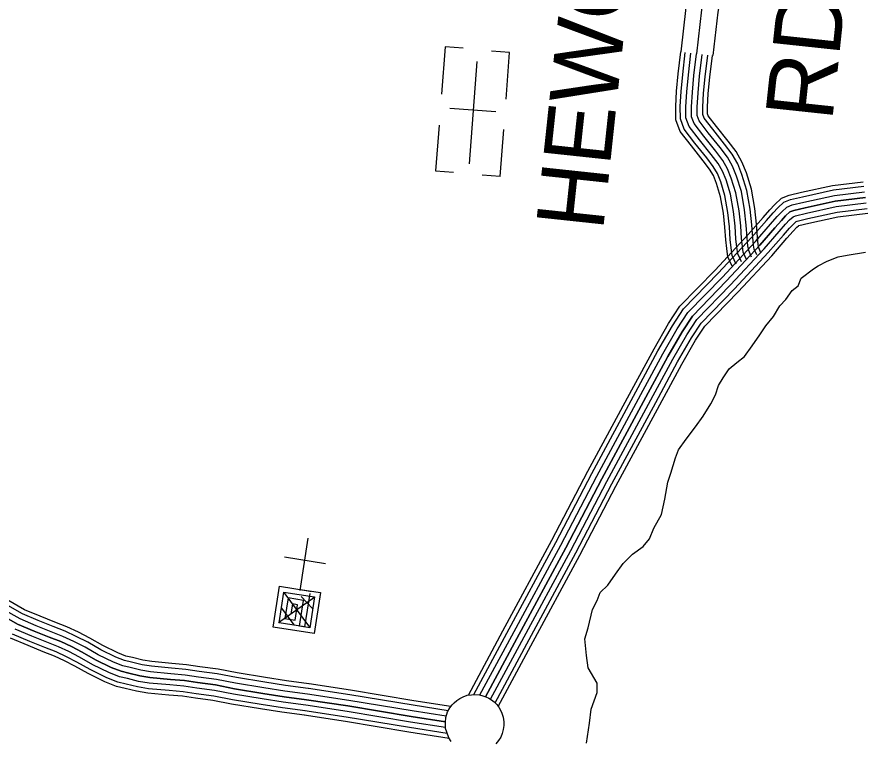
# Model space of a CAD drawing. Extents: x 1788175 to 1969470, y 584502 to 738744.
# Drawn here: x 1907529 to 1912182, y 606556 to 610538 of the extents above; entities that cross this region are included whole.
import ezdxf

# ---------------------------------------------------------------- set-up
doc = ezdxf.new("R2010")
doc.units = 0
for name, color, linetype in [('DESIGN - ROW - Right-of-Way and Easement Labels', 7, 'Continuous'), ('DESIGN - TRANSPORTATION - Text', 7, 'Continuous'), ('DESIGN - UTILITIES - Cable (Underground) with Text', 7, 'Continuous'), ('SURVEY - CONTOURS - Index with Text', 7, 'Continuous'), ('SURVEY - PROPERTY - Owners', 7, 'Continuous'), ('SURVEY - TRANSPORTATION - Roads', 7, 'Continuous'), ('SURVEY - VEGETATION - Features with Text', 7, 'Continuous')]:
    doc.layers.add(name, color=color, linetype=linetype)

msp = doc.modelspace()

# ---------------------------------------------------------------- linework, layer by layer
at = {"layer": 'DESIGN - TRANSPORTATION - Text'}
msp.add_lwpolyline([(1910661, 606545.8), (1910677.9, 606655.5), (1910686.3, 606731.4), (1910720, 606824.2), (1910720, 606874.8), (1910669.4, 606959.1), (1910661, 607026.6), (1910652.6, 607119.3), (1910669.4, 607178.4), (1910694.7, 607279.6), (1910720, 607330.2), (1910736.9, 607372.4), (1910779.1, 607414.5), (1910821.2, 607473.6), (1910863.4, 607532.6), (1910914, 607583.2), (1910973, 607625.4), (1911006.8, 607667.5), (1911032.1, 607726.6), (1911074.3, 607802.5), (1911091.1, 607886.8), (1911108, 607979.6), (1911124.9, 608030.2), (1911150.2, 608114.5), (1911167, 608156.7), (1911209.2, 608215.7), (1911259.8, 608283.2), (1911302, 608342.2), (1911344.1, 608409.7), (1911369.4, 608460.3), (1911386.3, 608510.9), (1911411.6, 608553.1), (1911445.3, 608603.7), (1911487.5, 608637.4), (1911529.7, 608671.2), (1911571.8, 608730.2), (1911614, 608789.2), (1911647.7, 608839.8), (1911689.9, 608890.4), (1911723.6, 608949.5), (1911757.4, 608983.2), (1911791.1, 609033.8), (1911824.8, 609059.1), (1911841.7, 609101.3), (1911909.2, 609151.9), (1911934.5, 609168.7), (1911985.1, 609194), (1912044.1, 609219.3), (1912094.7, 609227.8), (1912195.9, 609244.6)], dxfattribs=at)
at = {"layer": 'DESIGN - UTILITIES - Cable (Underground) with Text'}
for p, q in [((1909883.2, 610372.9), (1909863.4, 610112.8)), ((1909982.6, 610365.3), (1909883.8, 610372.9)), ((1910238.2, 610341.8), (1910138.8, 610349.5)), ((1910218.7, 610085.9), (1910238.1, 610341.9)), ((1910163.1, 610015.5), (1909910.2, 610034.8)), ((1909850.4, 609942.4), (1909831.3, 609691.7)), ((1910186.2, 609660.5), (1910205.8, 609917.9)), ((1909831.4, 609691.6), (1909929.4, 609684.1)), ((1910186, 609660.6), (1910086.9, 609668.2)), ((1909226.2, 607530.8), (1909001.1, 607566.7))]:
    msp.add_line(p, q, dxfattribs=at)
for points in [[(1910058.5, 610291.9), (1910015.7, 609730.5)], [(1909128.7, 607671.8), (1909085.4, 607384.6)], [(1909087.1, 607395.3), (1909086.3, 607390.4), (1909199, 607372.4), (1909163.1, 607147.2), (1908937.9, 607183.1), (1908973.8, 607408.3), (1909142.6, 607381.4), (1909142, 607377.4)], [(1909140.4, 607367.3), (1909111.3, 607184.3), (1908970.5, 607206.8), (1908997.4, 607375.7), (1909166.3, 607348.8), (1909139.4, 607179.8), (1909083, 607188.7), (1909105.5, 607329.6), (1909021, 607343.1), (1909003.1, 607230.4), (1909059.4, 607221.4), (1909072.9, 607306), (1909044.7, 607310.4), (1909035.8, 607254.1)], [(1908997.7, 607372.8), (1909138.6, 607182)], [(1909168, 607348.5), (1908968.2, 607206.1)], [(1909091.8, 607351.9), (1909155.1, 607285.6)], [(1908983.9, 607286.3), (1909052.2, 607195.7)]]:
    msp.add_lwpolyline(points, dxfattribs=at)
at = {"layer": 'SURVEY - CONTOURS - Index with Text'}
for points in [[(1910011.6, 606809), (1910201.7, 607162.2), (1910471, 607660.2), (1910668.1, 608039.5), (1910910.6, 608488.2), (1911032.3, 608713.3), (1911112.4, 608851.8), (1911175.1, 608947.7), (1911367.8, 609146), (1911549.6, 609341.1), (1911631.5, 609435.4), (1911668.6, 609477.7), (1911695.2, 609505.1), (1911732.8, 609540.6), (1911776, 609557), (1911844, 609573.4), (1912014.3, 609610.9), (1912181.8, 609631.5)], [(1910041.6, 606812.5), (1910223.4, 607150.4), (1910492.8, 607648.6), (1910689.9, 608027.9), (1910932.4, 608476.5), (1911053.9, 608701.3), (1911133.4, 608838.8), (1911194.5, 608932.2), (1911385.7, 609128.9), (1911568, 609324.5), (1911650.1, 609419.1), (1911686.7, 609461), (1911712.5, 609487.5), (1911746.2, 609519.2), (1911783.3, 609533.4), (1911849.5, 609549.3), (1912018.5, 609586.5), (1912185.5, 609607)], [(1910075.4, 606809.9), (1910250.7, 607135.7), (1910520.2, 607634.1), (1910717.3, 608013.4), (1910959.6, 608461.7), (1911080.9, 608686.1), (1911159.8, 608822.6), (1911218.8, 608912.7), (1911408.2, 609107.6), (1911591, 609303.8), (1911673.5, 609398.7), (1911709.5, 609440), (1911734.3, 609465.4), (1911763, 609492.5), (1911792.5, 609503.7), (1911856.5, 609519.1), (1912023.7, 609555.9), (1912190.1, 609576.4)], [(1910105.5, 606800.5), (1910278, 607121), (1910547.6, 607619.5), (1910744.7, 607998.9), (1910986.9, 608447), (1911108, 608671), (1911186.3, 608806.3), (1911243.1, 608893.2), (1911430.6, 609086.2), (1911614.1, 609283.1), (1911696.9, 609378.4), (1911732.3, 609418.9), (1911756, 609443.3), (1911779.7, 609465.7), (1911801.6, 609474), (1911863.4, 609488.9), (1912029, 609525.3), (1912194.7, 609545.7)], [(1912194.7, 609545.7), (1912029, 609525.3), (1911863.4, 609488.9), (1911801.6, 609474), (1911779.7, 609465.7), (1911756, 609443.3), (1911732.3, 609418.9), (1911696.9, 609378.4), (1911614.1, 609283.1), (1911430.6, 609086.2), (1911243.1, 608893.2), (1911186.3, 608806.3), (1911108, 608671), (1910986.9, 608447), (1910744.7, 607998.9), (1910547.6, 607619.5), (1910278, 607121), (1910105.5, 606800.5)], [(1910133.2, 606786.5), (1910305.3, 607106.3), (1910575, 607605), (1910772.1, 607984.4), (1911014.2, 608432.2), (1911135.1, 608655.9), (1911212.7, 608790.1), (1911267.4, 608873.8), (1911453.1, 609064.8), (1911637.1, 609262.3), (1911720.2, 609358), (1911755.1, 609397.9), (1911777.8, 609421.2), (1911796.5, 609438.9), (1911810.8, 609444.3), (1911870.4, 609458.7), (1912034.2, 609494.7), (1912199.3, 609515)], [(1910158.1, 606767.3), (1910332.6, 607091.6), (1910602.4, 607590.5), (1910799.5, 607969.8), (1911041.4, 608417.5), (1911162.1, 608640.7), (1911239.1, 608773.8), (1911291.7, 608854.3), (1911475.6, 609043.4), (1911660.2, 609241.6), (1911743.6, 609337.6), (1911777.9, 609376.9), (1911799.5, 609399.1), (1911813.3, 609412.1), (1911820, 609414.7), (1911877.4, 609428.5), (1912039.4, 609464.1), (1912203.9, 609484.4)], [(1910175.8, 606746), (1910355.2, 607079.3), (1910625.1, 607578.5), (1910822.2, 607957.8), (1911064.1, 608405.3), (1911184.6, 608628.2), (1911261, 608760.3), (1911311.9, 608838.2), (1911494.2, 609025.7), (1911679.3, 609224.4), (1911763, 609320.8), (1911796.8, 609359.5), (1911817.6, 609380.8), (1911827.2, 609389.9), (1911827.6, 609390), (1911883.1, 609403.4), (1912043.8, 609438.7), (1912207.8, 609458.9)], [(1909133.7, 606871.1), (1909010.7, 606887.2), (1908895.9, 606905.3), (1908741.2, 606930.9), (1908635.4, 606951.7), (1908535.3, 606964.6), (1908461.5, 606975.9), (1908380.8, 606983), (1908271.9, 606993.1), (1908222.5, 607001.2), (1908164.7, 607015.8), (1908128, 607024), (1908083.6, 607041.4), (1908002.6, 607081.5), (1907930.7, 607122.2), (1907867.2, 607154.9), (1907804.7, 607184.1), (1907738.1, 607210.1), (1907657, 607242.4), (1907571.9, 607278.9), (1907478.9, 607331.5)], [(1909126.4, 606814.8), (1909002.6, 606831), (1908886.8, 606849.3), (1908731.1, 606875.1), (1908626.3, 606895.7), (1908527.4, 606908.4), (1908454.7, 606919.5), (1908375.7, 606926.5), (1908264.7, 606936.8), (1908210.9, 606945.6), (1908151.6, 606960.6), (1908111.4, 606969.6), (1908060.6, 606989.5), (1907976, 607031.3), (1907903.7, 607072.3), (1907842.2, 607104), (1907782.4, 607131.9), (1907717.3, 607157.3), (1907635.3, 607190), (1907546.7, 607228), (1907451.3, 607281.9)], [(1909130.4, 606845.6), (1909007, 606861.7), (1908891.8, 606879.9), (1908736.6, 606905.6), (1908631.2, 606926.3), (1908531.8, 606939.1), (1908458.4, 606950.3), (1908378.5, 606957.4), (1908268.7, 606967.6), (1908217.3, 606976), (1908158.8, 606990.8), (1908120.5, 606999.3), (1908073.1, 607017.9), (1907990.5, 607058.8), (1907918.5, 607099.5), (1907855.9, 607131.8), (1907794.6, 607160.4), (1907728.6, 607186.2), (1907647.1, 607218.7), (1907560.5, 607255.8), (1907466.4, 607309)], [(1909122.3, 606784.1), (1908998.1, 606800.4), (1908881.9, 606818.7), (1908725.6, 606844.6), (1908621.3, 606865.1), (1908523.1, 606877.7), (1908451, 606888.7), (1908372.9, 606895.6), (1908260.8, 606906.1), (1908204.6, 606915.3), (1908144.4, 606930.4), (1908102.3, 606939.9), (1908048, 606961.1), (1907961.5, 607003.9), (1907889, 607045), (1907828.6, 607076.2), (1907770.2, 607103.4), (1907705.9, 607128.5), (1907623.4, 607161.4), (1907532.9, 607200.1), (1907436.2, 607254.9)], [(1907436.2, 607254.9), (1907532.9, 607200.1), (1907623.4, 607161.4), (1907705.9, 607128.5), (1907770.2, 607103.4), (1907828.6, 607076.2), (1907889, 607045), (1907961.5, 607003.9), (1908048, 606961.1), (1908102.3, 606939.9), (1908144.4, 606930.4), (1908204.6, 606915.3), (1908260.8, 606906.1), (1908372.9, 606895.6), (1908451, 606888.7), (1908523.1, 606877.7), (1908621.3, 606865.1), (1908725.6, 606844.6), (1908881.9, 606818.7), (1908998.1, 606800.4), (1909122.3, 606784.1)], [(1909114.3, 606722.6), (1908989.3, 606739), (1908872, 606757.5), (1908714.5, 606783.5), (1908611.3, 606803.9), (1908514.5, 606816.3), (1908443.6, 606827.1), (1908367.3, 606833.9), (1908252.9, 606844.5), (1908192, 606854.5), (1908130.1, 606870.1), (1908084.1, 606880.4), (1908022.9, 606904.4), (1907932.5, 606949.1), (1907859.5, 606990.4), (1907801.2, 607020.5), (1907745.8, 607046.3), (1907683.1, 607070.8), (1907599.7, 607104.1), (1907505.4, 607144.5)], [(1909118.3, 606753.4), (1908993.7, 606769.7), (1908876.9, 606788.1), (1908720, 606814.1), (1908616.3, 606834.5), (1908518.8, 606847), (1908447.3, 606857.9), (1908370.1, 606864.8), (1908256.8, 606875.3), (1908198.3, 606884.9), (1908137.3, 606900.3), (1908093.2, 606910.1), (1908035.5, 606932.7), (1907947, 606976.5), (1907874.2, 607017.7), (1907814.9, 607048.3), (1907758, 607074.9), (1907694.5, 607099.7), (1907611.6, 607132.7), (1907519.2, 607172.3)], [(1909111.1, 606698.1), (1908985.7, 606714.5), (1908868.1, 606733.1), (1908710.1, 606759.2), (1908607.4, 606779.5), (1908511.1, 606791.9), (1908440.6, 606802.6), (1908365.1, 606809.3), (1908249.7, 606820), (1908187, 606830.3), (1908124.4, 606846.1), (1908076.9, 606856.7), (1908012.9, 606881.7), (1907920.9, 606927.3), (1907847.7, 606968.7), (1907790.3, 606998.3), (1907736.1, 607023.6), (1907674, 607047.8), (1907590.3, 607081.2), (1907494.4, 607122.3)], [(1909915.6, 606745.8), (1909711.7, 606778.5), (1909363.2, 606836.1), (1909135.6, 606870.8)], [(1909889.2, 606692.6), (1909702.6, 606722.5), (1909354.3, 606780.1), (1909127, 606814.8)], [(1909900.6, 606722.1), (1909707.6, 606753.1), (1909359.2, 606810.7), (1909131.7, 606845.4)], [(1909885.5, 606661.7), (1909697.6, 606691.9), (1909349.5, 606749.5), (1909122.3, 606784.1)], [(1909122.3, 606784.1), (1909349.5, 606749.5), (1909697.6, 606691.9), (1909885.5, 606661.7)], [(1909895.2, 606597.4), (1909687.6, 606630.7), (1909339.8, 606688.3), (1909113, 606722.8)], [(1909885.8, 606630.3), (1909692.6, 606661.3), (1909344.6, 606718.9), (1909117.7, 606753.5)], [(1909906.2, 606570.6), (1909683.6, 606606.3), (1909335.9, 606663.9), (1909109.3, 606698.4)]]:
    msp.add_lwpolyline(points, dxfattribs=at)
at = {"layer": 'SURVEY - PROPERTY - Owners'}
for points in [[(1911266, 611050.1), (1911245.7, 611021.3), (1911231.5, 610993), (1911218.1, 610964.2), (1911207.8, 610928.8), (1911201, 610891.9), (1911199, 610875.7), (1911196.8, 610863), (1911193.7, 610831.5), (1911199.7, 610804.1), (1911203.6, 610785.1), (1911212.6, 610762.6), (1911220.4, 610745), (1911225.7, 610733.8), (1911229.6, 610720), (1911229.2, 610717), (1911208, 610589.1), (1911180, 610345.2)], [(1911335.3, 610996.4), (1911319.1, 610973.3), (1911308.5, 610952.3), (1911298.7, 610931.3), (1911291.8, 610907.5), (1911286.4, 610878), (1911284.4, 610862.1), (1911282.4, 610850.6), (1911281.1, 610837.7), (1911284.2, 610824), (1911286.4, 610812.6), (1911291.6, 610799.7), (1911298.3, 610784.7), (1911306.4, 610767.5), (1911313.1, 610743.9), (1911316.8, 610733.1), (1911316.3, 610717.3), (1911314.8, 610704.3), (1911293.6, 610576.5), (1911265.8, 610334.9)], [(1911409.6, 610944.4), (1911397.1, 610926.6), (1911390.1, 610912.7), (1911383.8, 610899.3), (1911380.2, 610886.7), (1911376.1, 610864.2), (1911374.2, 610848.7), (1911373, 610842.2), (1911373.7, 610838.6), (1911375.2, 610834.9), (1911380.8, 610822.4), (1911391.5, 610799.5), (1911399.6, 610771.1), (1911408, 610746.9), (1911406.8, 610710.5), (1911404.6, 610691.6), (1911383.4, 610563.9), (1911355.9, 610324.6)]]:
    msp.add_lwpolyline(points, dxfattribs=at)
at = {"layer": 'SURVEY - TRANSPORTATION - Roads'}
for points in [[(1911462.2, 609167.9), (1911438.5, 609219), (1911432.1, 609265.3), (1911427.2, 609312.2), (1911422.3, 609381.9), (1911413.8, 609459.4), (1911397.9, 609549.3), (1911375.5, 609622.6), (1911358.5, 609665.1), (1911337.7, 609700.8), (1911302.9, 609747.2), (1911238, 609828.2), (1911176.9, 609908.2), (1911152.5, 609972.2), (1911151.5, 610045), (1911156.8, 610129.8), (1911165.8, 610224.4), (1911179.7, 610344.8)], [(1911484.6, 609178.3), (1911462.4, 609226), (1911456.6, 609268.3), (1911451.8, 609314.3), (1911447, 609384.2), (1911438.2, 609462.9), (1911422, 609555.1), (1911398.8, 609630.8), (1911380.8, 609675.9), (1911358.3, 609714.5), (1911322.4, 609762.4), (1911257.5, 609843.4), (1911198.8, 609920.4), (1911177.1, 609976.9), (1911176.3, 610044.3), (1911181.4, 610127.9), (1911190.4, 610221.8), (1911204.2, 610342)], [(1911512.7, 609191.4), (1911492.5, 609234.9), (1911487.4, 609272), (1911482.7, 609317), (1911477.8, 609386.9), (1911469, 609467.3), (1911452.2, 609562.4), (1911428.1, 609641.1), (1911408.7, 609689.5), (1911384.2, 609731.7), (1911346.9, 609781.4), (1911281.9, 609862.5), (1911226.1, 609935.7), (1911208.1, 609982.8), (1911207.3, 610043.6), (1911212.3, 610125.5), (1911221.2, 610218.5), (1911235, 610338.4)], [(1911540.8, 609204.4), (1911522.6, 609243.7), (1911518.2, 609275.7), (1911513.6, 609319.7), (1911508.7, 609389.7), (1911499.7, 609471.7), (1911482.4, 609569.6), (1911457.3, 609651.4), (1911436.7, 609703.2), (1911410.1, 609748.8), (1911371.4, 609800.4), (1911306.4, 609881.6), (1911253.5, 609950.9), (1911239, 609988.8), (1911238.3, 610042.8), (1911243.2, 610123), (1911252.1, 610215.3), (1911265.8, 610334.9)], [(1911540.8, 609204.4), (1911522.6, 609243.7), (1911518.2, 609275.7), (1911513.6, 609319.7), (1911508.7, 609389.7), (1911499.7, 609471.7), (1911482.4, 609569.6), (1911457.3, 609651.4), (1911436.7, 609703.2), (1911410.1, 609748.8), (1911371.4, 609800.4), (1911306.4, 609881.6), (1911253.5, 609950.9), (1911239, 609988.8), (1911238.3, 610042.8), (1911243.2, 610123), (1911252.1, 610215.3), (1911265.8, 610334.9)], [(1911568.9, 609217.5), (1911552.7, 609252.6), (1911549, 609279.4), (1911544.5, 609322.4), (1911539.6, 609392.5), (1911530.4, 609476.1), (1911512.6, 609576.9), (1911486.6, 609661.7), (1911464.6, 609716.8), (1911436, 609766), (1911395.9, 609819.4), (1911330.8, 609900.7), (1911280.8, 609966.2), (1911269.9, 609994.7), (1911269.3, 610042.1), (1911274.2, 610120.6), (1911282.9, 610212), (1911296.6, 610331.3)], [(1911597.1, 609230.5), (1911582.7, 609261.4), (1911579.7, 609283.1), (1911575.4, 609325.1), (1911570.5, 609395.3), (1911561.1, 609480.5), (1911542.8, 609584.1), (1911515.9, 609672), (1911492.5, 609730.4), (1911461.8, 609783.2), (1911420.4, 609838.4), (1911355.2, 609919.8), (1911308.2, 609981.4), (1911300.8, 610000.6), (1911300.3, 610041.3), (1911305.1, 610118.2), (1911313.7, 610208.8), (1911327.4, 610327.8)], [(1911620.4, 609241.4), (1911607.7, 609268.7), (1911605.3, 609286.2), (1911601, 609327.3), (1911596.1, 609397.6), (1911586.5, 609484.2), (1911567.8, 609590.2), (1911540.1, 609680.5), (1911515.7, 609741.7), (1911483.3, 609797.4), (1911440.7, 609854.1), (1911375.5, 609935.6), (1911330.9, 609994.1), (1911326.5, 610005.5), (1911326, 610040.7), (1911330.7, 610116.1), (1911339.3, 610206.1), (1911353, 610324.9)]]:
    msp.add_lwpolyline(points, dxfattribs=at)
at = {"layer": 'SURVEY - VEGETATION - Features with Text'}
msp.add_lwpolyline([(1909916.6, 606553.9), (1909903.8, 606574.5), (1909892.4, 606604.9), (1909885.8, 606626.4), (1909885.4, 606659.7), (1909887, 606686.1), (1909897.5, 606717.2), (1909909, 606738.7), (1909922.4, 606756.5), (1909933.5, 606767.2), (1909947.8, 606780), (1909964.1, 606790.1), (1909982.4, 606799.5), (1910005.8, 606808.1), (1910028, 606811.5), (1910045.9, 606812.8), (1910073, 606810.5), (1910091.7, 606805.9), (1910106.7, 606800), (1910124.3, 606791.8), (1910138.6, 606783.2), (1910153.8, 606771.7), (1910167.7, 606757.4), (1910178.5, 606742.3), (1910187.3, 606726), (1910196.3, 606709.7), (1910202.2, 606688.8), (1910205.7, 606661.4), (1910205.7, 606642.2), (1910203.3, 606620.9), (1910196.9, 606598.2), (1910190.7, 606578.3), (1910177.9, 606559.8), (1910162.5, 606541.2)], dxfattribs=at)

# ---------------------------------------------------------------- texts
at = {"layer": 'DESIGN - ROW - Right-of-Way and Easement Labels'}
for s, rotation, p in [('HEWGLEY', 83.9056, (1910751.5, 609356.3)), ('RD.', 83.9058, (1912011.6, 609959))]:
    msp.add_text(s, height=370, rotation=rotation, dxfattribs=at).set_placement(p)

doc.saveas('drawing.dxf')
